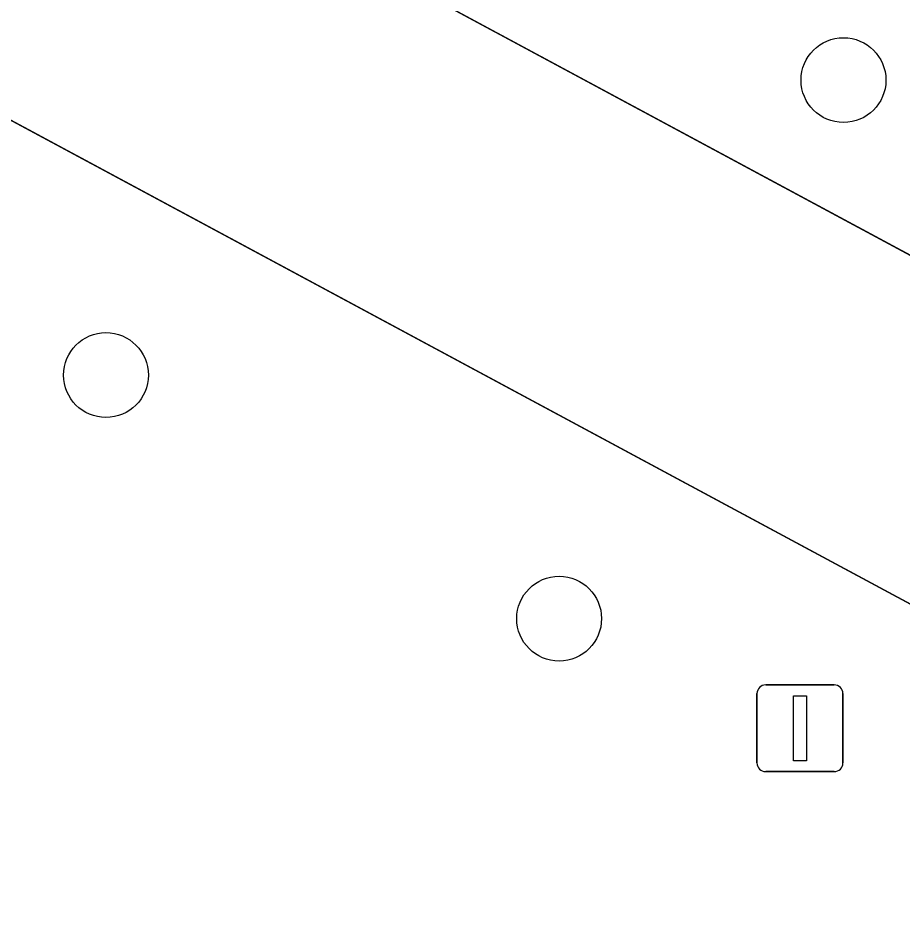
# Model space of a CAD drawing. Extents: x 159489 to 160304, y 383825 to 384531.
# Drawn here: x 159599.65 to 159609.84, y 384309.27 to 384319.76 of the extents above; entities that cross this region are included whole.
import ezdxf

# ---------------------------------------------------------------- set-up
doc = ezdxf.new("R2010")
doc.units = 0
for name, color, linetype in [('IMGEO_Boom', 7, 'Continuous'), ('IMGEO_Groenvoorziening', 7, 'Continuous'), ('IMGEO_Lichtmast', 7, 'Continuous'), ('IMGEO_Rijbaan_lokaal_gesloten', 7, 'Continuous'), ('IMGEO_Voetpad_open', 7, 'Continuous')]:
    doc.layers.add(name, color=color, linetype=linetype)

msp = doc.modelspace()

# ---------------------------------------------------------------- linework, layer by layer
at = {"layer": 'IMGEO_Boom'}
for centre in [(159609.161, 384319.042), (159600.659, 384315.641), (159605.883, 384312.832)]:
    msp.add_circle(centre, 0.489, dxfattribs=at)
at = {"layer": 'IMGEO_Groenvoorziening'}
msp.add_lwpolyline([(159642.124, 384281.15), (159648.201, 384292.407), (159580.7, 384328.729)], dxfattribs=at)
at = {"layer": 'IMGEO_Lichtmast'}
for p, q in [((159608.264, 384312.068), (159609.054, 384312.068)), ((159609.054, 384312.068), (159608.264, 384312.068)), ((159608.164, 384311.168), (159608.164, 384311.968)), ((159608.164, 384311.968), (159608.164, 384311.168)), ((159609.154, 384311.968), (159609.154, 384311.168)), ((159609.154, 384311.168), (159609.154, 384311.968)), ((159609.054, 384311.068), (159608.264, 384311.068)), ((159608.264, 384311.068), (159609.054, 384311.068))]:
    msp.add_line(p, q, dxfattribs=at)
msp.add_lwpolyline([(159608.584, 384311.943), (159608.734, 384311.943), (159608.734, 384311.193), (159608.584, 384311.193), (159608.584, 384311.943)], dxfattribs=at)
for centre, start, end in [((159608.264, 384311.968), 90, 180), ((159608.264, 384311.968), 90, 180), ((159609.054, 384311.968), 0, 90), ((159609.054, 384311.968), 360, 90), ((159608.264, 384311.168), 180, 270), ((159608.264, 384311.168), 180, 270), ((159609.054, 384311.168), 270, 0), ((159609.054, 384311.168), 270, 0)]:
    msp.add_arc(centre, 0.1, start, end, dxfattribs=at)
at = {"layer": 'IMGEO_Rijbaan_lokaal_gesloten'}
msp.add_lwpolyline([(159660.257, 384289.932), (159577.41, 384334.529), (159578.411, 384329.953), (159580.7, 384328.729), (159648.201, 384292.407), (159658.313, 384286.981), (159698.746, 384265.2), (159711.716, 384258.252), (159772.562, 384225.477)], dxfattribs=at)
at = {"layer": 'IMGEO_Voetpad_open'}
msp.add_lwpolyline([(159576.419, 384335.063), (159577.378, 384334.543), (159577.41, 384334.529), (159660.257, 384289.932)], dxfattribs=at)

doc.saveas('drawing.dxf')
